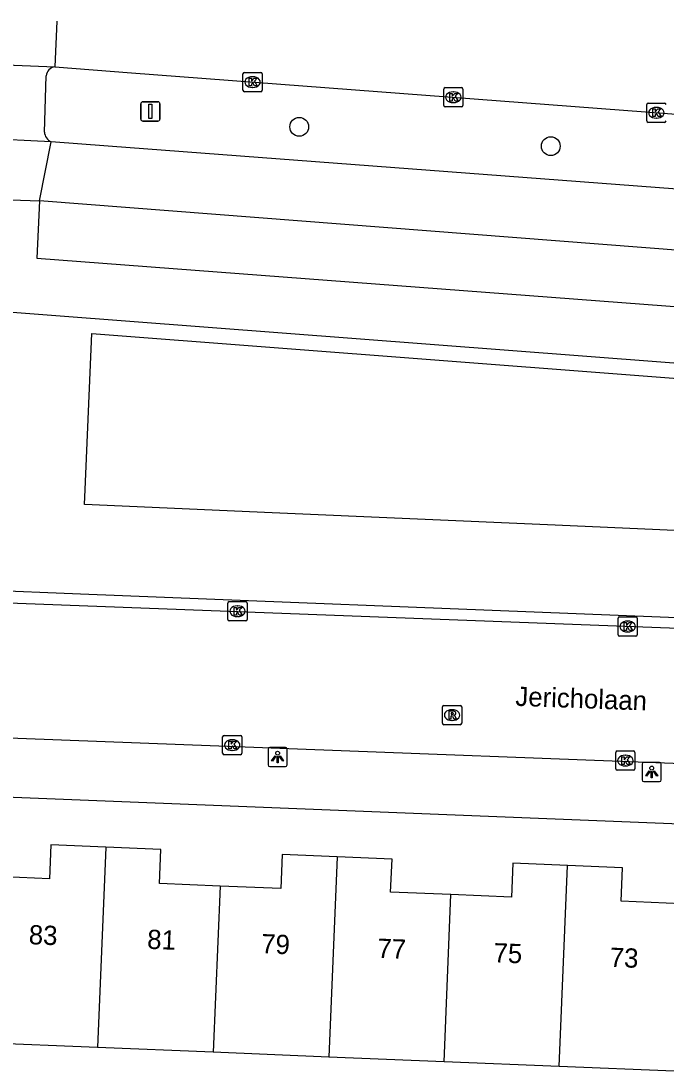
# Model space of a CAD drawing. Extents: x 161355 to 162026, y 386504 to 387459.
# Drawn here: x 161778.7 to 161812.2, y 387390.1 to 387444.7 of the extents above; entities that cross this region are included whole.
import ezdxf

# ---------------------------------------------------------------- set-up
doc = ezdxf.new("R2010")
doc.units = 0
for name, color, linetype in [('IMGEO_Berm_groen', 7, 'Continuous'), ('IMGEO_Boom', 7, 'Continuous'), ('IMGEO_Fietspad_open', 7, 'Continuous'), ('IMGEO_Kolk', 7, 'Continuous'), ('IMGEO_Lichtpunt', 7, 'Continuous'), ('IMGEO_Openbare_ruimte_label', 7, 'Continuous'), ('IMGEO_Pand', 7, 'Continuous'), ('IMGEO_Pand_nummerreeks', 7, 'Continuous'), ('IMGEO_Rijbaan_lokaal_gesloten', 7, 'Continuous'), ('IMGEO_Rijbaan_lokaal_open', 7, 'Continuous'), ('IMGEO_Rioolput', 7, 'Continuous'), ('IMGEO_Vlaggenmast', 7, 'Continuous'), ('IMGEO_Voetpad_open', 7, 'Continuous')]:
    doc.layers.add(name, color=color, linetype=linetype)

msp = doc.modelspace()

# ---------------------------------------------------------------- linework, layer by layer
at = {"layer": 'IMGEO_Berm_groen'}
msp.add_lwpolyline([(161854.5, 387416.362), (161852.696, 387416.441), (161839.957, 387417), (161837.987, 387417.086), (161819.309, 387417.905), (161806.481, 387418.468), (161791.763, 387419.113), (161781.987, 387419.542), (161782.022, 387420.329), (161782.38, 387428.436), (161918.301, 387418.004)], dxfattribs=at)
at = {"layer": 'IMGEO_Boom'}
for centre in [(161793.164, 387439.174), (161806.244, 387438.17)]:
    msp.add_circle(centre, 0.489, dxfattribs=at)
at = {"layer": 'IMGEO_Fietspad_open'}
for points in [[(161780.263, 387438.388), (161776.724, 387438.559)], [(161779.649, 387435.327), (161780.263, 387438.388)], [(161969.595, 387424.942), (161965.314, 387425.138), (161946.34, 387425.846), (161783.221, 387438.164), (161780.263, 387438.388)], [(161778.18, 387435.379), (161779.649, 387435.327)], [(161963.225, 387422.05), (161951.49, 387422.394), (161934.858, 387423.31), (161779.649, 387435.327)]]:
    msp.add_lwpolyline(points, dxfattribs=at)
at = {"layer": 'IMGEO_Kolk'}
for p, q in [((161790.312, 387442.001), (161791.164, 387442.001)), ((161790.237, 387441.075), (161790.237, 387441.927)), ((161790.725, 387441.781), (161790.75, 387441.781)), ((161791.238, 387441.927), (161791.238, 387441.075)), ((161791.164, 387441.001), (161790.312, 387441.001)), ((161790.748, 387441.221), (161790.723, 387441.221)), ((161800.677, 387440.285), (161800.677, 387441.137)), ((161800.752, 387441.211), (161801.604, 387441.211)), ((161801.165, 387440.991), (161801.19, 387440.991)), ((161801.678, 387441.137), (161801.678, 387440.285)), ((161801.188, 387440.431), (161801.163, 387440.431)), ((161811.312, 387440.407), (161812.164, 387440.407)), ((161801.604, 387440.211), (161800.752, 387440.211)), ((161811.237, 387439.481), (161811.237, 387440.333)), ((161811.725, 387440.187), (161811.75, 387440.187)), ((161812.164, 387439.407), (161811.312, 387439.407)), ((161811.748, 387439.627), (161811.723, 387439.627)), ((161789.451, 387413.569), (161789.451, 387414.421)), ((161789.526, 387414.495), (161790.378, 387414.495)), ((161789.939, 387414.275), (161789.964, 387414.275)), ((161790.452, 387414.421), (161790.452, 387413.569)), ((161789.962, 387413.715), (161789.937, 387413.715)), ((161809.742, 387412.776), (161809.742, 387413.628)), ((161809.817, 387413.702), (161810.669, 387413.702)), ((161810.743, 387413.628), (161810.743, 387412.776)), ((161790.378, 387413.495), (161789.526, 387413.495)), ((161810.23, 387413.482), (161810.255, 387413.482)), ((161810.669, 387412.702), (161809.817, 387412.702)), ((161810.253, 387412.922), (161810.228, 387412.922)), ((161789.178, 387406.614), (161789.178, 387407.466)), ((161789.253, 387407.54), (161790.105, 387407.54)), ((161789.666, 387407.32), (161789.691, 387407.32)), ((161790.179, 387407.466), (161790.179, 387406.614)), ((161790.105, 387406.54), (161789.253, 387406.54)), ((161789.689, 387406.76), (161789.664, 387406.76)), ((161809.624, 387405.806), (161809.624, 387406.658)), ((161809.699, 387406.732), (161810.551, 387406.732)), ((161810.625, 387406.658), (161810.625, 387405.806)), ((161810.112, 387406.512), (161810.137, 387406.512)), ((161810.551, 387405.732), (161809.699, 387405.732)), ((161810.135, 387405.952), (161810.11, 387405.952))]:
    msp.add_line(p, q, dxfattribs=at)
for points in [[(161790.312, 387442.001), (161791.164, 387442.001)], [(161790.237, 387441.075), (161790.237, 387441.927)], [(161790.558, 387441.701), (161790.681, 387441.701), (161790.681, 387441.55), (161790.811, 387441.701), (161790.975, 387441.701), (161790.829, 387441.55), (161790.982, 387441.301), (161790.83, 387441.301), (161790.745, 387441.465), (161790.681, 387441.398), (161790.681, 387441.301), (161790.558, 387441.301), (161790.558, 387441.701)], [(161791.238, 387441.927), (161791.238, 387441.075)], [(161791.164, 387441.001), (161790.312, 387441.001)], [(161800.677, 387440.285), (161800.677, 387441.137)], [(161800.752, 387441.211), (161801.604, 387441.211)], [(161800.998, 387440.911), (161801.121, 387440.911), (161801.121, 387440.76), (161801.251, 387440.911), (161801.415, 387440.911), (161801.269, 387440.76), (161801.422, 387440.511), (161801.27, 387440.511), (161801.185, 387440.675), (161801.121, 387440.608), (161801.121, 387440.511), (161800.998, 387440.511), (161800.998, 387440.911)], [(161801.678, 387441.137), (161801.678, 387440.285)], [(161811.312, 387440.407), (161812.164, 387440.407)], [(161801.604, 387440.211), (161800.752, 387440.211)], [(161811.237, 387439.481), (161811.237, 387440.333)], [(161811.558, 387440.107), (161811.681, 387440.107), (161811.681, 387439.956), (161811.811, 387440.107), (161811.975, 387440.107), (161811.829, 387439.956), (161811.982, 387439.707), (161811.83, 387439.707), (161811.745, 387439.871), (161811.681, 387439.804), (161811.681, 387439.707), (161811.558, 387439.707), (161811.558, 387440.107)], [(161812.164, 387439.407), (161811.312, 387439.407)], [(161789.451, 387413.569), (161789.451, 387414.421)], [(161789.526, 387414.495), (161790.378, 387414.495)], [(161789.772, 387414.195), (161789.895, 387414.195), (161789.895, 387414.044), (161790.025, 387414.195), (161790.189, 387414.195), (161790.043, 387414.044), (161790.196, 387413.795), (161790.044, 387413.795), (161789.959, 387413.959), (161789.895, 387413.892), (161789.895, 387413.795), (161789.772, 387413.795), (161789.772, 387414.195)], [(161790.452, 387414.421), (161790.452, 387413.569)], [(161809.742, 387412.776), (161809.742, 387413.628)], [(161809.817, 387413.702), (161810.669, 387413.702)], [(161810.743, 387413.628), (161810.743, 387412.776)], [(161790.378, 387413.495), (161789.526, 387413.495)], [(161810.063, 387413.402), (161810.186, 387413.402), (161810.186, 387413.251), (161810.316, 387413.402), (161810.48, 387413.402), (161810.334, 387413.251), (161810.487, 387413.002), (161810.335, 387413.002), (161810.25, 387413.166), (161810.186, 387413.099), (161810.186, 387413.002), (161810.063, 387413.002), (161810.063, 387413.402)], [(161810.669, 387412.702), (161809.817, 387412.702)], [(161789.178, 387406.614), (161789.178, 387407.466)], [(161789.253, 387407.54), (161790.105, 387407.54)], [(161789.499, 387407.24), (161789.622, 387407.24), (161789.622, 387407.089), (161789.752, 387407.24), (161789.916, 387407.24), (161789.77, 387407.089), (161789.923, 387406.84), (161789.771, 387406.84), (161789.686, 387407.004), (161789.622, 387406.937), (161789.622, 387406.84), (161789.499, 387406.84), (161789.499, 387407.24)], [(161790.179, 387407.466), (161790.179, 387406.614)], [(161790.105, 387406.54), (161789.253, 387406.54)], [(161809.624, 387405.806), (161809.624, 387406.658)], [(161809.699, 387406.732), (161810.551, 387406.732)], [(161810.625, 387406.658), (161810.625, 387405.806)], [(161809.945, 387406.432), (161810.068, 387406.432), (161810.068, 387406.281), (161810.198, 387406.432), (161810.362, 387406.432), (161810.216, 387406.281), (161810.369, 387406.032), (161810.217, 387406.032), (161810.132, 387406.196), (161810.068, 387406.129), (161810.068, 387406.032), (161809.945, 387406.032), (161809.945, 387406.432)], [(161810.551, 387405.732), (161809.699, 387405.732)]]:
    msp.add_lwpolyline(points, dxfattribs=at)
for centre, start, end in [((161790.314, 387441.925), 91.552, 178.448), ((161790.314, 387441.925), 91.552, 178.448), ((161791.162, 387441.925), 1.552, 88.448), ((161791.162, 387441.925), 1.552, 88.448), ((161790.314, 387441.077), 181.552, 268.448), ((161790.314, 387441.077), 181.552, 268.448), ((161791.162, 387441.077), 271.552, 358.448), ((161791.162, 387441.077), 271.552, 358.448), ((161800.754, 387441.135), 91.552, 178.448), ((161800.754, 387441.135), 91.552, 178.448), ((161801.602, 387441.135), 1.552, 88.448), ((161801.602, 387441.135), 1.552, 88.448), ((161811.314, 387440.331), 91.552, 178.448), ((161811.314, 387440.331), 91.552, 178.448), ((161812.162, 387440.331), 1.552, 88.448), ((161812.162, 387440.331), 1.552, 88.448), ((161800.754, 387440.287), 181.552, 268.448), ((161800.754, 387440.287), 181.552, 268.448), ((161801.602, 387440.287), 271.552, 358.448), ((161801.602, 387440.287), 271.552, 358.448), ((161811.314, 387439.483), 181.552, 268.448), ((161811.314, 387439.483), 181.552, 268.448), ((161812.162, 387439.483), 271.552, 358.448), ((161812.162, 387439.483), 271.552, 358.448), ((161789.528, 387414.419), 91.552, 178.448), ((161789.528, 387414.419), 91.552, 178.448), ((161790.376, 387414.419), 1.552, 88.448), ((161790.376, 387414.419), 1.552, 88.448), ((161809.819, 387413.626), 91.552, 178.448), ((161809.819, 387413.626), 91.552, 178.448), ((161810.667, 387413.626), 1.552, 88.448), ((161810.667, 387413.626), 1.552, 88.448), ((161789.528, 387413.571), 181.552, 268.448), ((161789.528, 387413.571), 181.552, 268.448), ((161790.376, 387413.571), 271.552, 358.448), ((161790.376, 387413.571), 271.552, 358.448), ((161809.819, 387412.778), 181.552, 268.448), ((161809.819, 387412.778), 181.552, 268.448), ((161810.667, 387412.778), 271.552, 358.448), ((161810.667, 387412.778), 271.552, 358.448), ((161789.255, 387407.464), 91.552, 178.448), ((161789.255, 387407.464), 91.552, 178.448), ((161790.103, 387407.464), 1.552, 88.448), ((161790.103, 387407.464), 1.552, 88.448), ((161789.255, 387406.616), 181.552, 268.448), ((161789.255, 387406.616), 181.552, 268.448), ((161790.103, 387406.616), 271.552, 358.448), ((161790.103, 387406.616), 271.552, 358.448), ((161809.701, 387406.656), 91.552, 178.448), ((161809.701, 387406.656), 91.552, 178.448), ((161810.549, 387406.656), 1.552, 88.448), ((161810.549, 387406.656), 1.552, 88.448), ((161809.701, 387405.808), 181.552, 268.448), ((161809.701, 387405.808), 181.552, 268.448), ((161810.549, 387405.808), 271.552, 358.448), ((161810.549, 387405.808), 271.552, 358.448)]:
    msp.add_arc(centre, 0.0765, start, end, dxfattribs=at)
for centre, major_axis, ratio, start_param, end_param in [((161790.724, 387441.501), (-0.387, 0.002), 0.722429, 4.712389, 7.853982), ((161790.749, 387441.501), (-0.39, 0.002), 0.717154, 1.570796, 4.712389), ((161801.164, 387440.711), (-0.387, 0.002), 0.722429, 4.712389, 7.853982), ((161801.189, 387440.711), (-0.39, 0.002), 0.717154, 1.570796, 4.712389), ((161811.724, 387439.907), (-0.387, 0.002), 0.722429, 4.712389, 7.853982), ((161811.749, 387439.907), (-0.39, 0.002), 0.717154, 1.570796, 4.712389), ((161789.938, 387413.995), (-0.387, 0.002), 0.722429, 4.712389, 7.853982), ((161789.963, 387413.995), (-0.39, 0.002), 0.717154, 1.570796, 4.712389), ((161810.229, 387413.202), (-0.387, 0.002), 0.722429, 4.712389, 7.853982), ((161810.254, 387413.202), (-0.39, 0.002), 0.717154, 1.570796, 4.712389), ((161789.665, 387407.04), (-0.387, 0.002), 0.722429, 4.712389, 7.853982), ((161789.69, 387407.04), (-0.39, 0.002), 0.717154, 1.570796, 4.712389), ((161810.111, 387406.232), (-0.387, 0.002), 0.722429, 4.712389, 7.853982), ((161810.136, 387406.232), (-0.39, 0.002), 0.717154, 1.570796, 4.712389)]:
    msp.add_ellipse(centre, major_axis=major_axis, ratio=ratio, start_param=start_param, end_param=end_param, dxfattribs=at)
at = {"layer": 'IMGEO_Lichtpunt'}
for p, q in [((161791.54, 387406.824), (161791.54, 387406.017)), ((161791.54, 387406.824), (161791.54, 387406.017)), ((161792.442, 387406.919), (161791.634, 387406.919)), ((161792.442, 387406.919), (161791.634, 387406.919)), ((161792.536, 387406.017), (161792.536, 387406.824)), ((161792.536, 387406.017), (161792.536, 387406.824)), ((161810.995, 387406.045), (161810.995, 387405.238)), ((161810.995, 387406.045), (161810.995, 387405.238)), ((161811.897, 387406.14), (161811.089, 387406.14)), ((161811.897, 387406.14), (161811.089, 387406.14)), ((161811.991, 387405.238), (161811.991, 387406.045)), ((161811.991, 387405.238), (161811.991, 387406.045)), ((161791.634, 387405.923), (161792.442, 387405.923)), ((161791.634, 387405.923), (161792.442, 387405.923)), ((161811.089, 387405.144), (161811.897, 387405.144)), ((161811.089, 387405.144), (161811.897, 387405.144))]:
    msp.add_line(p, q, dxfattribs=at)
for points in [[(161791.914, 387406.488), (161791.953, 387406.46), (161791.765, 387406.198), (161791.727, 387406.225), (161791.914, 387406.488)], [(161792.016, 387406.44), (161792.063, 387406.44), (161792.063, 387406.118), (161792.016, 387406.118), (161792.016, 387406.44)], [(161792.126, 387406.46), (161792.164, 387406.487), (161792.351, 387406.225), (161792.312, 387406.197), (161792.126, 387406.46)], [(161811.369, 387405.709), (161811.408, 387405.681), (161811.22, 387405.419), (161811.182, 387405.446), (161811.369, 387405.709)], [(161811.471, 387405.661), (161811.518, 387405.661), (161811.518, 387405.339), (161811.471, 387405.339), (161811.471, 387405.661)], [(161811.581, 387405.681), (161811.619, 387405.708), (161811.806, 387405.446), (161811.767, 387405.418), (161811.581, 387405.681)]]:
    msp.add_lwpolyline(points, dxfattribs=at)
for centre in [(161792.039, 387406.622), (161811.494, 387405.843)]:
    msp.add_circle(centre, 0.0994, dxfattribs=at)
for centre, start, end in [((161791.634, 387406.824), 90, 180), ((161791.634, 387406.824), 90, 180), ((161792.442, 387406.824), 0, 90), ((161792.442, 387406.824), 0, 90), ((161791.634, 387406.017), 180, 270), ((161791.634, 387406.017), 180, 270), ((161792.442, 387406.017), 270, 0), ((161792.442, 387406.017), 270, 360), ((161811.089, 387406.045), 90, 180), ((161811.089, 387406.045), 90, 180), ((161811.897, 387406.045), 0, 90), ((161811.897, 387406.045), 0, 90), ((161811.089, 387405.238), 180, 270), ((161811.089, 387405.238), 180, 270), ((161811.897, 387405.238), 270, 0), ((161811.897, 387405.238), 270, 360)]:
    msp.add_arc(centre, 0.0946, start, end, dxfattribs=at)
at = {"layer": 'IMGEO_Pand'}
for points in [[(161783.106, 387401.728), (161780.247, 387401.846), (161780.175, 387400.093), (161777.029, 387400.222)], [(161783.106, 387401.728), (161782.678, 387391.314)], [(161789.05, 387399.713), (161785.892, 387399.843), (161785.965, 387401.611), (161783.106, 387401.728)], [(161795.134, 387401.23), (161792.28, 387401.348), (161792.208, 387399.584), (161789.05, 387399.713)], [(161795.134, 387401.23), (161794.707, 387390.826)], [(161801.056, 387399.266), (161797.917, 387399.395), (161797.988, 387401.113), (161795.134, 387401.23)], [(161807.118, 387400.782), (161804.267, 387400.9), (161804.195, 387399.137), (161801.056, 387399.266)], [(161806.689, 387390.341), (161807.118, 387400.782)], [(161813.025, 387398.795), (161809.899, 387398.924), (161809.97, 387400.665), (161807.118, 387400.782)], [(161789.05, 387399.713), (161788.694, 387391.07)], [(161800.7, 387390.584), (161801.056, 387399.266)], [(161782.678, 387391.314), (161776.673, 387391.557)], [(161788.694, 387391.07), (161782.678, 387391.314)], [(161794.707, 387390.826), (161788.694, 387391.07)], [(161800.7, 387390.584), (161794.707, 387390.826)], [(161806.689, 387390.341), (161800.7, 387390.584)], [(161812.668, 387390.099), (161806.689, 387390.341)]]:
    msp.add_lwpolyline(points, dxfattribs=at)
at = {"layer": 'IMGEO_Rijbaan_lokaal_gesloten'}
for points in [[(161780.561, 387444.674), (161780.446, 387442.295)], [(161776.626, 387442.443), (161780.446, 387442.295)], [(161780.446, 387442.295), (161784.439, 387441.983), (161953.046, 387429.2), (161969.845, 387427.907)]]:
    msp.add_lwpolyline(points, dxfattribs=at)
at = {"layer": 'IMGEO_Rijbaan_lokaal_open'}
for points in [[(161854.651, 387411.522), (161853.697, 387411.557), (161848.143, 387411.767), (161771.163, 387414.681), (161769.164, 387414.754)], [(161768.836, 387407.773), (161770.33, 387407.706), (161834.881, 387405.25), (161835.17, 387405.231)]]:
    msp.add_lwpolyline(points, dxfattribs=at)
at = {"layer": 'IMGEO_Rioolput'}
for p, q in [((161800.611, 387408.174), (161800.611, 387409.026)), ((161800.686, 387409.1), (161801.538, 387409.1)), ((161801.099, 387408.88), (161801.124, 387408.88)), ((161801.612, 387409.026), (161801.612, 387408.174)), ((161801.122, 387408.32), (161801.097, 387408.32)), ((161801.538, 387408.1), (161800.686, 387408.1))]:
    msp.add_line(p, q, dxfattribs=at)
for points in [[(161800.611, 387408.174), (161800.611, 387409.026)], [(161800.686, 387409.1), (161801.538, 387409.1)], [(161801.2, 387408.798), (161800.948, 387408.8), (161800.948, 387408.4)], [(161801.126, 387408.719), (161801.072, 387408.719), (161801.072, 387408.638)], [(161801.612, 387409.026), (161801.612, 387408.174)], [(161800.948, 387408.4), (161801.072, 387408.4), (161801.072, 387408.562), (161801.083, 387408.562)], [(161801.072, 387408.638), (161801.124, 387408.638)], [(161801.13, 387408.533), (161801.201, 387408.4), (161801.341, 387408.4), (161801.276, 387408.526)], [(161801.538, 387408.1), (161800.686, 387408.1)]]:
    msp.add_lwpolyline(points, dxfattribs=at)
for centre, radius, start, end in [((161800.688, 387409.024), 0.0765, 91.552, 178.448), ((161800.688, 387409.024), 0.0765, 91.552, 178.448), ((161801.132, 387408.623), 0.0964, 77.0061, 93.1865), ((161801.146, 387408.68), 0.0378, 276.6634, 79.6772), ((161801.199, 387408.688), 0.109, 350.3612, 89.416), ((161801.536, 387409.024), 0.0765, 1.552, 88.448), ((161801.536, 387409.024), 0.0765, 1.552, 88.448), ((161800.688, 387408.176), 0.0765, 181.552, 268.448), ((161800.688, 387408.176), 0.0765, 181.552, 268.448), ((161801.082, 387408.509), 0.0533, 26.0293, 88.6989), ((161801.108, 387408.827), 0.19, 274.7715, 282.9687), ((161801.197, 387408.688), 0.112, 277.5842, 350.9817), ((161801.181, 387408.473), 0.108, 29.5134, 73.7905), ((161801.536, 387408.176), 0.0765, 271.552, 358.448), ((161801.536, 387408.176), 0.0765, 271.552, 358.448)]:
    msp.add_arc(centre, radius, start, end, dxfattribs=at)
for centre, major_axis, ratio, start_param, end_param in [((161801.098, 387408.6), (-0.387, 0.002), 0.722429, 4.712389, 7.853982), ((161801.123, 387408.6), (-0.39, 0.002), 0.717154, 1.570796, 4.712389)]:
    msp.add_ellipse(centre, major_axis=major_axis, ratio=ratio, start_param=start_param, end_param=end_param, dxfattribs=at)
at = {"layer": 'IMGEO_Vlaggenmast'}
for p, q in [((161784.925, 387439.573), (161784.925, 387440.373)), ((161784.925, 387440.373), (161784.925, 387439.573)), ((161785.025, 387440.473), (161785.815, 387440.473)), ((161785.815, 387440.473), (161785.025, 387440.473)), ((161785.915, 387440.373), (161785.915, 387439.573)), ((161785.915, 387439.573), (161785.915, 387440.373)), ((161785.815, 387439.473), (161785.025, 387439.473)), ((161785.025, 387439.473), (161785.815, 387439.473))]:
    msp.add_line(p, q, dxfattribs=at)
msp.add_lwpolyline([(161785.345, 387440.348), (161785.495, 387440.348), (161785.495, 387439.598), (161785.345, 387439.598), (161785.345, 387440.348)], dxfattribs=at)
for centre, start, end in [((161785.025, 387440.373), 90, 180), ((161785.025, 387440.373), 90, 180), ((161785.815, 387440.373), 0, 90), ((161785.815, 387440.373), 360, 90), ((161785.025, 387439.573), 180, 270), ((161785.025, 387439.573), 180, 270), ((161785.815, 387439.573), 270, 0), ((161785.815, 387439.573), 270, 0)]:
    msp.add_arc(centre, 0.1, start, end, dxfattribs=at)
at = {"layer": 'IMGEO_Voetpad_open'}
for points in [[(161779.909, 387438.902), (161779.999, 387441.823)], [(161779.649, 387435.327), (161779.524, 387432.349), (161934.841, 387420.582), (161956.797, 387419.197), (161963.221, 387419.005)], [(161918.592, 387418.778), (161776.411, 387429.654), (161773.937, 387429.876)], [(161854.5, 387416.362), (161854.379, 387412.61), (161854.377, 387412.572), (161854.369, 387412.518), (161854.357, 387412.464), (161854.34, 387412.412), (161854.318, 387412.362), (161854.292, 387412.314), (161854.262, 387412.269), (161854.228, 387412.226), (161854.19, 387412.186), (161854.148, 387412.15), (161854.104, 387412.118), (161854.057, 387412.09), (161854.008, 387412.067), (161853.957, 387412.047), (161853.904, 387412.033), (161853.85, 387412.023), (161853.796, 387412.018), (161853.741, 387412.018), (161837.719, 387412.657), (161781.781, 387414.887), (161771.618, 387415.292), (161769.574, 387415.345)], [(161764.913, 387402.138), (161764.96, 387402.397), (161765.031, 387402.657), (161765.126, 387402.909), (161765.242, 387403.152), (161765.38, 387403.384), (161765.538, 387403.602), (161765.714, 387403.806), (161765.909, 387403.993), (161766.119, 387404.162), (161766.343, 387404.311), (161766.58, 387404.44), (161766.827, 387404.547), (161767.083, 387404.631), (161767.346, 387404.693), (161767.613, 387404.73), (161767.882, 387404.744), (161834.638, 387402.08), (161834.791, 387402.071)]]:
    msp.add_lwpolyline(points, dxfattribs=at)
for centre, radius, start, end in [((161780.544, 387441.754), 0.549, 100.2854, 172.8311), ((161780.523, 387438.946), 0.616, 184.124, 244.9876)]:
    msp.add_arc(centre, radius, start, end, dxfattribs=at)

# ---------------------------------------------------------------- texts
at = {"layer": 'IMGEO_Openbare_ruimte_label'}
msp.add_text('Jericholaan', height=1, rotation=357.9362, dxfattribs=at).set_placement((161804.394, 387409.082))
at = {"layer": 'IMGEO_Pand_nummerreeks'}
for s, p in [('83', (161779.085, 387396.693)), ('81', (161785.241, 387396.454)), ('79', (161791.171, 387396.222)), ('77', (161797.214, 387395.986)), ('75', (161803.256, 387395.751)), ('73', (161809.299, 387395.515))]:
    msp.add_text(s, height=1, rotation=357.7674, dxfattribs=at).set_placement(p)

doc.saveas('drawing.dxf')
